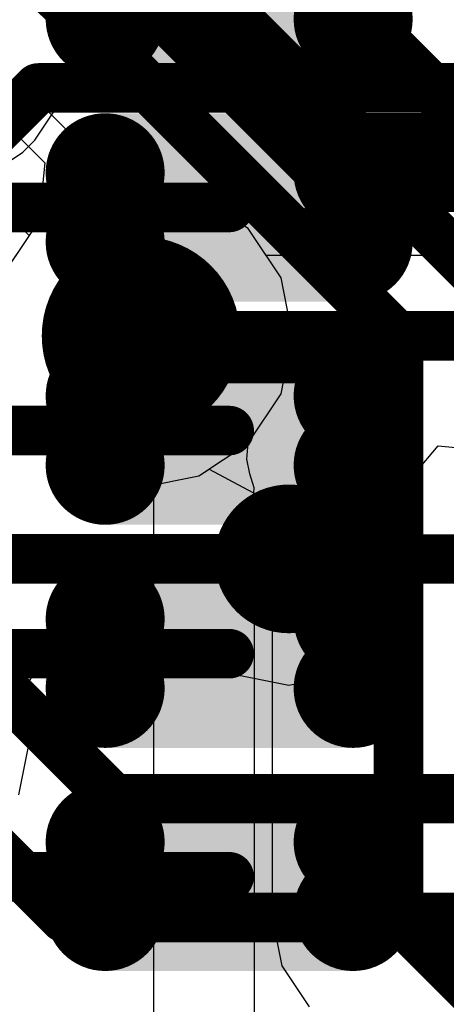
# Model space of a CAD drawing. Header units: millimetres. Extents: x -2 to 68, y -2 to 27.4.
# Tile 573 of 594: x 59.8 to 60.7, y 17.6 to 19.6. Entities that reach past the tile are written whole.
import ezdxf

# ---------------------------------------------------------------- set-up
doc = ezdxf.new("R2010")
doc.units = ezdxf.units.MM
for name, color, linetype in [('BottomLayer', 5, 'Continuous'), ('DrillGuide', 244, 'Continuous'), ('MidLayer1', 16, 'Continuous'), ('MidLayer2', 76, 'Continuous'), ('MidLayer3', 90, 'Continuous'), ('MidLayer4', 156, 'Continuous'), ('MidLayer5', 130, 'Continuous'), ('MidLayer6', 216, 'Continuous'), ('MidLayer7', 6, 'Continuous'), ('MidLayer8', 54, 'Continuous'), ('MultiLayer', 9, 'Continuous'), ('TopLayer', 1, 'Continuous'), ('TopPaste', 8, 'Continuous'), ('TopSolder', 216, 'Continuous'), ('ViaHoleLayer', 16, 'Continuous')]:
    doc.layers.add(name, color=color, linetype=linetype)

# ---------------------------------------------------------------- blocks, each defined once
blk = doc.blocks.new('LBEE5KL1DX_883_224')
at = {"layer": 'TopLayer', "const_width": 0.06999986}
for points in [[(0.3450005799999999, 2.26499928, 1), (0.4149979, 2.26499928, 1)], [(0.4850003, 2.26499928, 1), (0.55499762, 2.26499928, 1)], [(0.79500222, 2.26499928, 1), (0.8649995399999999, 2.26499928, 1)], [(0.9350019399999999, 2.26499928, 1), (1.00499926, 2.26499928, 1)], [(1.24500132, 2.26499928, 1), (1.31499864, 2.26499928, 1)], [(1.38500104, 2.26499928, 1), (1.45499836, 2.26499928, 1)], [(1.69500042, 2.26499928, 1), (1.76499774, 2.26499928, 1)], [(1.83500014, 2.26499928, 1), (1.90499746, 2.26499928, 1)], [(2.14500206, 2.26499928, 1), (2.21499938, 2.26499928, 1)], [(0.3450005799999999, 1.76500028, 1), (0.4149979, 1.76500028, 1)], [(0.4850003, 1.76500028, 1), (0.55499762, 1.76500028, 1)], [(0.79500222, 1.76500028, 1), (0.8649995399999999, 1.76500028, 1)], [(0.9350019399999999, 1.76500028, 1), (1.00499926, 1.76500028, 1)], [(1.24500132, 1.76500028, 1), (1.31499864, 1.76500028, 1)], [(1.38500104, 1.76500028, 1), (1.45499836, 1.76500028, 1)], [(1.69500042, 1.76500028, 1), (1.76499774, 1.76500028, 1)], [(1.83500014, 1.76500028, 1), (1.90499746, 1.76500028, 1)], [(2.14500206, 1.76500028, 1), (2.21499938, 1.76500028, 1)]]:
    blk.add_lwpolyline(points, format="xyb", close=True, dxfattribs=at)
at = {"layer": 'TopLayer'}
for points in [[(0.51999896, 1.69500042), (0.51999896, 2.33499914), (0.37999924, 1.69500042), (0.37999924, 2.33499914)], [(0.9700006, 1.69500042), (0.9700006, 2.33499914), (0.83000088, 1.69500042), (0.83000088, 2.33499914)], [(1.4199997, 1.69500042), (1.4199997, 2.33499914), (1.27999998, 1.69500042), (1.27999998, 2.33499914)], [(1.8699988, 1.69500042), (1.8699988, 2.33499914), (1.72999908, 1.69500042), (1.72999908, 2.33499914)], [(0.5899988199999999, 1.76500028), (0.5899988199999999, 2.26499928), (0.30999938, 1.76500028), (0.30999938, 2.26499928)], [(1.04000046, 1.76500028), (1.04000046, 2.26499928), (0.76000102, 1.76500028), (0.76000102, 2.26499928)], [(1.48999956, 1.76500028), (1.48999956, 2.26499928), (1.21000012, 1.76500028), (1.21000012, 2.26499928)], [(1.93999866, 1.76500028), (1.93999866, 2.26499928), (1.65999922, 1.76500028), (1.65999922, 2.26499928)], [(2.3900003, 1.76500028), (2.3900003, 2.26499928), (2.11000086, 1.76500028), (2.11000086, 2.26499928)]]:
    blk.add_solid(points, dxfattribs=at)
at = {"layer": 'TopPaste', "const_width": 0.06999986}
for points in [[(0.3450005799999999, 2.26499928, 1), (0.4149979, 2.26499928, 1)], [(0.4850003, 2.26499928, 1), (0.55499762, 2.26499928, 1)], [(0.79500222, 2.26499928, 1), (0.8649995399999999, 2.26499928, 1)], [(0.9350019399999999, 2.26499928, 1), (1.00499926, 2.26499928, 1)], [(1.24500132, 2.26499928, 1), (1.31499864, 2.26499928, 1)], [(1.38500104, 2.26499928, 1), (1.45499836, 2.26499928, 1)], [(1.69500042, 2.26499928, 1), (1.76499774, 2.26499928, 1)], [(1.83500014, 2.26499928, 1), (1.90499746, 2.26499928, 1)], [(2.14500206, 2.26499928, 1), (2.21499938, 2.26499928, 1)], [(0.3450005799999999, 1.76500028, 1), (0.4149979, 1.76500028, 1)], [(0.4850003, 1.76500028, 1), (0.55499762, 1.76500028, 1)], [(0.79500222, 1.76500028, 1), (0.8649995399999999, 1.76500028, 1)], [(0.9350019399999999, 1.76500028, 1), (1.00499926, 1.76500028, 1)], [(1.24500132, 1.76500028, 1), (1.31499864, 1.76500028, 1)], [(1.38500104, 1.76500028, 1), (1.45499836, 1.76500028, 1)], [(1.69500042, 1.76500028, 1), (1.76499774, 1.76500028, 1)], [(1.83500014, 1.76500028, 1), (1.90499746, 1.76500028, 1)], [(2.14500206, 1.76500028, 1), (2.21499938, 1.76500028, 1)]]:
    blk.add_lwpolyline(points, format="xyb", close=True, dxfattribs=at)
at = {"layer": 'TopPaste'}
for points in [[(0.51999896, 1.69500042), (0.51999896, 2.33499914), (0.37999924, 1.69500042), (0.37999924, 2.33499914)], [(0.9700006, 1.69500042), (0.9700006, 2.33499914), (0.83000088, 1.69500042), (0.83000088, 2.33499914)], [(1.4199997, 1.69500042), (1.4199997, 2.33499914), (1.27999998, 1.69500042), (1.27999998, 2.33499914)], [(1.8699988, 1.69500042), (1.8699988, 2.33499914), (1.72999908, 1.69500042), (1.72999908, 2.33499914)], [(0.5899988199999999, 1.76500028), (0.5899988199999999, 2.26499928), (0.30999938, 1.76500028), (0.30999938, 2.26499928)], [(1.04000046, 1.76500028), (1.04000046, 2.26499928), (0.76000102, 1.76500028), (0.76000102, 2.26499928)], [(1.48999956, 1.76500028), (1.48999956, 2.26499928), (1.21000012, 1.76500028), (1.21000012, 2.26499928)], [(1.93999866, 1.76500028), (1.93999866, 2.26499928), (1.65999922, 1.76500028), (1.65999922, 2.26499928)], [(2.3900003, 1.76500028), (2.3900003, 2.26499928), (2.11000086, 1.76500028), (2.11000086, 2.26499928)]]:
    blk.add_solid(points, dxfattribs=at)
at = {"layer": 'TopSolder', "const_width": 0.11999976}
for points in [[(0.31999936, 2.26499928, 1), (0.43999912, 2.26499928, 1)], [(0.4599990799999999, 2.26499928, 1), (0.57999884, 2.26499928, 1)], [(0.770001, 2.26499928, 1), (0.89000076, 2.26499928, 1)], [(0.9100007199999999, 2.26499928, 1), (1.03000048, 2.26499928, 1)], [(1.2200001, 2.26499928, 1), (1.33999986, 2.26499928, 1)], [(1.35999982, 2.26499928, 1), (1.47999958, 2.26499928, 1)], [(1.6699992, 2.26499928, 1), (1.78999896, 2.26499928, 1)], [(1.80999892, 2.26499928, 1), (1.92999868, 2.26499928, 1)], [(2.12000084, 2.26499928, 1), (2.2400006, 2.26499928, 1)], [(0.31999936, 1.76500028, 1), (0.43999912, 1.76500028, 1)], [(0.4599990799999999, 1.76500028, 1), (0.57999884, 1.76500028, 1)], [(0.770001, 1.76500028, 1), (0.89000076, 1.76500028, 1)], [(0.9100007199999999, 1.76500028, 1), (1.03000048, 1.76500028, 1)], [(1.2200001, 1.76500028, 1), (1.33999986, 1.76500028, 1)], [(1.35999982, 1.76500028, 1), (1.47999958, 1.76500028, 1)], [(1.6699992, 1.76500028, 1), (1.78999896, 1.76500028, 1)], [(1.80999892, 1.76500028, 1), (1.92999868, 1.76500028, 1)], [(2.12000084, 1.76500028, 1), (2.2400006, 1.76500028, 1)]]:
    blk.add_lwpolyline(points, format="xyb", close=True, dxfattribs=at)
at = {"layer": 'TopSolder'}
for points in [[(0.51999896, 1.64500052), (0.51999896, 2.38499904), (0.37999924, 1.64500052), (0.37999924, 2.38499904)], [(0.9700006, 1.64500052), (0.9700006, 2.38499904), (0.83000088, 1.64500052), (0.83000088, 2.38499904)], [(1.4199997, 1.64500052), (1.4199997, 2.38499904), (1.27999998, 1.64500052), (1.27999998, 2.38499904)], [(1.8699988, 1.64500052), (1.8699988, 2.38499904), (1.72999908, 1.64500052), (1.72999908, 2.38499904)], [(0.6399987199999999, 1.76500028), (0.6399987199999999, 2.26499928), (0.25999948, 1.76500028), (0.25999948, 2.26499928)], [(1.09000036, 1.76500028), (1.09000036, 2.26499928), (0.7100011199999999, 1.76500028), (0.7100011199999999, 2.26499928)], [(1.53999946, 1.76500028), (1.53999946, 2.26499928), (1.16000022, 1.76500028), (1.16000022, 2.26499928)], [(1.98999856, 1.76500028), (1.98999856, 2.26499928), (1.60999932, 1.76500028), (1.60999932, 2.26499928)], [(2.4400002, 1.76500028), (2.4400002, 2.26499928), (2.06000096, 1.76500028), (2.06000096, 2.26499928)]]:
    blk.add_solid(points, dxfattribs=at)

msp = doc.modelspace()

# ---------------------------------------------------------------- linework, layer by layer
at = {"layer": 'BottomLayer'}
for points, const_width in [([(59.85000476, 19.935317), (60.48532226, 19.2999995)], 0.1999996), ([(60.48532226, 19.2999995), (61.61499995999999, 19.2999995)], 0.1999996), ([(60.37100448, 18.5005472), (60.3712788, 18.50027288)], 0.0999998), ([(60.3712788, 18.50027288), (61.61472818, 18.50027288)], 0.0999998)]:
    msp.add_lwpolyline(points, dxfattribs=dict(at, const_width=const_width))
for points, const_width in [([(60.43532236, 19.2999995, 1), (60.53532215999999, 19.2999995, 1)], 0.0999998), ([(60.43532236, 19.2999995, 1), (60.53532215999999, 19.2999995, 1)], 0.0999998), ([(60.29600589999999, 18.5005472, 1), (60.44600306, 18.5005472, 1)], 0.1499997), ([(60.3460058, 18.5005472, 1), (60.39600316, 18.5005472, 1)], 0.0499999), ([(60.34628012, 18.50027288, 1), (60.39627748, 18.50027288, 1)], 0.0499999), ([(60.34628012, 18.50027288, 1), (60.39627748, 18.50027288, 1)], 0.0499999)]:
    msp.add_lwpolyline(points, format="xyb", close=True, dxfattribs=dict(at, const_width=const_width))
at = {"layer": 'DrillGuide'}
for points, const_width in [([(60.02262061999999, 18.95039136, 1), (60.12262042, 18.95039136, 1)], 0.0999998), ([(60.3460058, 18.5005472, 1), (60.39600316, 18.5005472, 1)], 0.0499999)]:
    msp.add_lwpolyline(points, format="xyb", close=True, dxfattribs=dict(at, const_width=const_width))
at = {"layer": 'MidLayer1'}
for p, q in [((60.07262052, 19.25626832), (59.95556716, 19.23298414)), ((60.18967388, 19.23298414), (60.07262052, 19.25626832)), ((59.95556716, 19.23298414), (59.8563319, 19.16667998)), ((60.28890914, 19.16667998), (60.18967388, 19.23298414)), ((59.8563319, 19.16667998), (59.79002774, 19.06744472)), ((60.3552133, 19.06744472), (60.28890914, 19.16667998)), ((60.37849748, 18.95039136), (60.3552133, 19.06744472)), ((60.3552133, 18.833338), (60.37849748, 18.95039136)), ((59.79002774, 18.833338), (59.8563319, 18.73410274)), ((60.28890914, 18.73410274), (60.3552133, 18.833338)), ((59.8563319, 18.73410274), (59.95556716, 18.66779858)), ((60.18967388, 18.66779858), (60.28890914, 18.73410274)), ((59.95556716, 18.66779858), (60.07262052, 18.6445144)), ((60.07262052, 18.6445144), (60.18967388, 18.66779858))]:
    msp.add_line(p, q, dxfattribs=at)
at = {"layer": 'MidLayer1', "const_width": 0.1999996}
msp.add_lwpolyline([(59.97262072, 18.95039136, 1), (60.17262031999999, 18.95039136, 1)], format="xyb", close=True, dxfattribs=at)
at = {"layer": 'MidLayer2'}
for p, q in [((59.75062725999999, 19.42756338), (59.87857722, 19.29961342)), ((59.87857722, 19.29961342), (59.86612614, 19.17322556)), ((59.8563319, 19.16667998), (59.79002774, 19.06744472)), ((59.86612614, 19.17322556), (59.8563319, 19.16667998)), ((59.79002774, 18.833338), (59.8563319, 18.73410274)), ((59.8563319, 18.73410274), (59.95556716, 18.66779858)), ((59.95556716, 18.66779858), (60.07262052, 18.6445144)), ((60.07262052, 18.6445144), (60.18967388, 18.66779858)), ((60.18967388, 18.66779858), (60.21007261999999, 18.68142822)), ((60.21007261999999, 18.68142822), (60.33707262, 18.61354164)), ((60.33707262, 18.61354164), (60.33707262, 17.77702058)), ((60.33707262, 17.77702058), (60.35647568, 17.67947442)), ((60.35647568, 17.67947442), (60.41173084, 17.59678218))]:
    msp.add_line(p, q, dxfattribs=at)
at = {"layer": 'MidLayer2', "const_width": 0.0999998}
for points in [[(60.28561476, 19.82334364), (61.04701531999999, 19.06194308)], [(60.08246556, 19.73904358), (60.79196884, 19.0295403)], [(59.87932144, 19.659346), (60.59196924, 18.9466982)], [(60.59196924, 17.77702058), (60.59196924, 18.9466982)], [(60.59196924, 17.77702058), (61.50959503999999, 16.85939478)]]:
    msp.add_lwpolyline(points, dxfattribs=at)
at = {"layer": 'MidLayer2'}
for points, const_width in [([(59.97262072, 18.95039136, 1), (60.17262031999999, 18.95039136, 1)], 0.1999996), ([(60.56697055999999, 18.9466982, 1), (60.61696791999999, 18.9466982, 1)], 0.0499999), ([(60.56697055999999, 18.9466982, 1), (60.61696791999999, 18.9466982, 1)], 0.0499999), ([(60.56697055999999, 17.77702058, 1), (60.61696791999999, 17.77702058, 1)], 0.0499999), ([(60.56697055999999, 17.77702058, 1), (60.61696791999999, 17.77702058, 1)], 0.0499999)]:
    msp.add_lwpolyline(points, format="xyb", close=True, dxfattribs=dict(at, const_width=const_width))
at = {"layer": 'MidLayer3', "const_width": 0.0999998}
for points in [[(59.22313021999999, 18.80800404), (59.86551653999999, 19.45039036)], [(59.86551653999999, 19.45039036), (60.94960886, 19.45039036)], [(60.07262052, 18.95039136), (60.11863261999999, 18.90437926)], [(60.11863261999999, 18.90437926), (60.42261982, 18.90437926)], [(60.42261982, 18.90437926), (60.51499962, 18.81199946)], [(60.51499962, 18.58499966), (60.51499962, 18.81199946)], [(60.43099927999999, 18.50099932), (60.51499962, 18.58499966)], [(59.7271221, 18.50099932), (60.43099927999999, 18.50099932)], [(59.681999, 18.35198006), (60.01697928, 18.01699978)], [(59.38669606, 18.30790344), (59.91757892, 17.77702058)], [(60.01697928, 18.01699978), (60.87038118, 18.01699978)], [(59.91757892, 17.77702058), (60.77098082, 17.77702058)]]:
    msp.add_lwpolyline(points, dxfattribs=at)
at = {"layer": 'MidLayer3'}
for points, const_width in [([(59.84051785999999, 19.45039036, 1), (59.89051521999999, 19.45039036, 1)], 0.0499999), ([(59.84051785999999, 19.45039036, 1), (59.89051521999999, 19.45039036, 1)], 0.0499999), ([(59.97262072, 18.95039136, 1), (60.17262031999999, 18.95039136, 1)], 0.1999996), ([(60.04762184, 18.95039136, 1), (60.0976192, 18.95039136, 1)], 0.0499999), ([(60.09363393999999, 18.90437926, 1), (60.14363129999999, 18.90437926, 1)], 0.0499999), ([(60.09363393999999, 18.90437926, 1), (60.14363129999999, 18.90437926, 1)], 0.0499999), ([(60.39762113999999, 18.90437926, 1), (60.4476185, 18.90437926, 1)], 0.0499999), ([(60.39762113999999, 18.90437926, 1), (60.4476185, 18.90437926, 1)], 0.0499999), ([(60.49000094, 18.81199946, 1), (60.5399983, 18.81199946, 1)], 0.0499999), ([(60.49000094, 18.81199946, 1), (60.5399983, 18.81199946, 1)], 0.0499999), ([(60.49000094, 18.58499966, 1), (60.5399983, 18.58499966, 1)], 0.0499999), ([(60.49000094, 18.58499966, 1), (60.5399983, 18.58499966, 1)], 0.0499999), ([(60.40600059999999, 18.50099932, 1), (60.45599795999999, 18.50099932, 1)], 0.0499999), ([(60.40600059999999, 18.50099932, 1), (60.45599795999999, 18.50099932, 1)], 0.0499999), ([(59.9919806, 18.01699978, 1), (60.04197796, 18.01699978, 1)], 0.0499999), ([(59.9919806, 18.01699978, 1), (60.04197796, 18.01699978, 1)], 0.0499999), ([(59.89258024, 17.77702058, 1), (59.9425776, 17.77702058, 1)], 0.0499999), ([(59.89258024, 17.77702058, 1), (59.9425776, 17.77702058, 1)], 0.0499999)]:
    msp.add_lwpolyline(points, format="xyb", close=True, dxfattribs=dict(at, const_width=const_width))
at = {"layer": 'MidLayer4'}
for p, q in [((59.9330399, 19.52500794), (59.91363684, 19.6225541)), ((59.91363684, 19.42746432), (59.9330399, 19.52500794)), ((59.85838167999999, 19.34476954), (59.91363684, 19.42746432)), ((59.834272, 19.32065986), (59.85838167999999, 19.34476954)), ((59.75157975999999, 19.2654047), (59.834272, 19.32065986)), ((60.07262052, 19.25626832), (59.95556716, 19.23298414)), ((60.18967388, 19.23298414), (60.07262052, 19.25626832)), ((59.95556716, 19.23298414), (59.8563319, 19.16667998)), ((60.28890914, 19.16667998), (60.18967388, 19.23298414)), ((59.8563319, 19.16667998), (59.79002774, 19.06744472)), ((60.32494158, 19.1127507), (60.28890914, 19.16667998)), ((60.75460798, 19.1127507), (60.32494158, 19.1127507)), ((60.62575124, 18.67345516), (60.67201988, 18.72862904)), ((60.67201988, 18.72862904), (60.72143812, 18.72388432)), ((60.60649804, 18.59808828), (60.62575124, 18.67345516)), ((60.62590109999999, 18.5005472), (60.60649804, 18.59808828)), ((60.60649804, 18.40300358), (60.62590109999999, 18.5005472)), ((60.55124288, 18.3203088), (60.60649804, 18.40300358)), ((59.82845793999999, 18.22271692), (59.89996656, 18.33818786)), ((59.89996656, 18.33818786), (60.17882046, 18.33818786)), ((60.17882046, 18.33818786), (60.19076608, 18.3203088)), ((60.19076608, 18.3203088), (60.27346085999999, 18.26505364)), ((60.46854809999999, 18.26505364), (60.55124288, 18.3203088)), ((60.27346085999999, 18.26505364), (60.37100448, 18.24565058)), ((60.37100448, 18.24565058), (60.46854809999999, 18.26505364)), ((59.82815822, 18.21118786), (59.82845793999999, 18.22271692)), ((59.84589758, 18.12200084), (59.82815822, 18.21118786)), ((59.82649452, 18.02445722), (59.84589758, 18.12200084))]:
    msp.add_line(p, q, dxfattribs=at)
for points, const_width in [([(59.97262072, 18.95039136, 1), (60.17262031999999, 18.95039136, 1)], 0.1999996), ([(60.04762184, 18.95039136, 1), (60.0976192, 18.95039136, 1)], 0.0499999), ([(60.29600589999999, 18.5005472, 1), (60.44600306, 18.5005472, 1)], 0.1499997), ([(60.3460058, 18.5005472, 1), (60.39600316, 18.5005472, 1)], 0.0499999)]:
    msp.add_lwpolyline(points, format="xyb", close=True, dxfattribs=dict(at, const_width=const_width))
at = {"layer": 'MidLayer4', "const_width": 0.0999998}
for points in [[(60.07262052, 18.95039136), (60.75460798, 18.95039136)], [(59.54528603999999, 18.5005472), (60.37100448, 18.5005472)]]:
    msp.add_lwpolyline(points, dxfattribs=at)
at = {"layer": 'MidLayer5'}
for p, q in [((60.07262052, 19.25626832), (59.95556716, 19.23298414)), ((60.18967388, 19.23298414), (60.07262052, 19.25626832)), ((59.95556716, 19.23298414), (59.8563319, 19.16667998)), ((60.28890914, 19.16667998), (60.18967388, 19.23298414)), ((59.8563319, 19.16667998), (59.79002774, 19.06744472)), ((60.3552133, 19.06744472), (60.28890914, 19.16667998)), ((60.37849748, 18.95039136), (60.3552133, 19.06744472)), ((60.3552133, 18.833338), (60.37849748, 18.95039136)), ((59.79002774, 18.833338), (59.8563319, 18.73410274)), ((60.28890914, 18.73410274), (60.3552133, 18.833338)), ((59.8563319, 18.73410274), (59.95556716, 18.66779858)), ((60.18967388, 18.66779858), (60.28890914, 18.73410274)), ((59.95556716, 18.66779858), (60.07262052, 18.6445144)), ((60.07262052, 18.6445144), (60.18967388, 18.66779858))]:
    msp.add_line(p, q, dxfattribs=at)
at = {"layer": 'MidLayer5', "const_width": 0.1999996}
msp.add_lwpolyline([(59.97262072, 18.95039136, 1), (60.17262031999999, 18.95039136, 1)], format="xyb", close=True, dxfattribs=at)
at = {"layer": 'MidLayer6'}
for p, q in [((60.07262052, 19.25626832), (59.95556716, 19.23298414)), ((60.18967388, 19.23298414), (60.07262052, 19.25626832)), ((59.95556716, 19.23298414), (59.8563319, 19.16667998)), ((60.28890914, 19.16667998), (60.18967388, 19.23298414)), ((59.8563319, 19.16667998), (59.79002774, 19.06744472)), ((60.3552133, 19.06744472), (60.28890914, 19.16667998)), ((60.37849748, 18.95039136), (60.3552133, 19.06744472)), ((60.3552133, 18.833338), (60.37849748, 18.95039136)), ((59.79002774, 18.833338), (59.8563319, 18.73410274)), ((60.28890914, 18.73410274), (60.3552133, 18.833338)), ((59.8563319, 18.73410274), (59.95556716, 18.66779858)), ((60.18967388, 18.66779858), (60.28890914, 18.73410274)), ((59.95556716, 18.66779858), (60.07262052, 18.6445144)), ((60.07262052, 18.6445144), (60.18967388, 18.66779858))]:
    msp.add_line(p, q, dxfattribs=at)
at = {"layer": 'MidLayer6', "const_width": 0.1999996}
msp.add_lwpolyline([(59.97262072, 18.95039136, 1), (60.17262031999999, 18.95039136, 1)], format="xyb", close=True, dxfattribs=at)
at = {"layer": 'MidLayer7'}
for p, q in [((60.07262052, 19.25626832), (59.95556716, 19.23298414)), ((60.07262052, 19.25626832), (59.95556716, 19.23298414)), ((60.18967388, 19.23298414), (60.07262052, 19.25626832)), ((60.18967388, 19.23298414), (60.07262052, 19.25626832)), ((59.95556716, 19.23298414), (59.8563319, 19.16667998)), ((59.95556716, 19.23298414), (59.8563319, 19.16667998)), ((60.28890914, 19.16667998), (60.18967388, 19.23298414)), ((60.28890914, 19.16667998), (60.18967388, 19.23298414)), ((59.8563319, 19.16667998), (59.79002774, 19.06744472)), ((59.8563319, 19.16667998), (59.79002774, 19.06744472)), ((60.3552133, 19.06744472), (60.28890914, 19.16667998)), ((60.3552133, 19.06744472), (60.28890914, 19.16667998)), ((60.37849748, 18.95039136), (60.3552133, 19.06744472)), ((60.37849748, 18.95039136), (60.3552133, 19.06744472)), ((60.3552133, 18.833338), (60.37849748, 18.95039136)), ((60.3552133, 18.833338), (60.37849748, 18.95039136)), ((59.79002774, 18.833338), (59.8563319, 18.73410274)), ((59.79002774, 18.833338), (59.8563319, 18.73410274)), ((60.28890914, 18.73410274), (60.3552133, 18.833338)), ((60.28890914, 18.73410274), (60.3552133, 18.833338)), ((59.8563319, 18.73410274), (59.95556716, 18.66779858)), ((59.8563319, 18.73410274), (59.95556716, 18.66779858)), ((60.18967388, 18.66779858), (60.28890914, 18.73410274)), ((60.18967388, 18.66779858), (60.28890914, 18.73410274)), ((59.95556716, 18.66779858), (60.07262052, 18.6445144)), ((59.95556716, 18.66779858), (60.07262052, 18.6445144)), ((60.07262052, 18.6445144), (60.18967388, 18.66779858)), ((60.07262052, 18.6445144), (60.18967388, 18.66779858))]:
    msp.add_line(p, q, dxfattribs=at)
at = {"layer": 'MidLayer7', "const_width": 0.1999996}
msp.add_lwpolyline([(59.97262072, 18.95039136, 1), (60.17262031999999, 18.95039136, 1)], format="xyb", close=True, dxfattribs=at)
at = {"layer": 'MidLayer8'}
for p, q in [((59.84163545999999, 19.44535608), (59.81520929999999, 19.45948102)), ((59.84805404, 19.43753288), (59.84163545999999, 19.44535608)), ((59.85646143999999, 19.43191694), (59.84805404, 19.43753288)), ((59.99130496, 19.29707596), (59.85646143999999, 19.43191694)), ((59.71227072, 19.28772368), (59.84711424, 19.1528827)), ((60.00246064, 19.28038308), (59.99130496, 19.29707596)), ((60.01666685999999, 19.26617686), (60.00246064, 19.28038308)), ((60.02435544, 19.24761708), (60.01666685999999, 19.26617686)), ((60.02491423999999, 19.24677888), (60.02435544, 19.24761708)), ((60.07262052, 19.25626832), (60.02491423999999, 19.24677888)), ((60.18967388, 19.23298414), (60.07262052, 19.25626832)), ((60.28890914, 19.16667998), (60.18967388, 19.23298414)), ((60.3552133, 19.06744472), (60.28890914, 19.16667998)), ((59.84711424, 19.1528827), (59.79002774, 19.06744472)), ((60.37849748, 18.95039136), (60.3552133, 19.06744472)), ((60.3552133, 18.833338), (60.37849748, 18.95039136)), ((59.79002774, 18.833338), (59.8563319, 18.73410274)), ((60.28890914, 18.73410528), (60.3552133, 18.833338)), ((59.8563319, 18.73410274), (59.95556716, 18.66779858)), ((60.28639454, 18.70172028), (60.28890914, 18.73410528)), ((60.29223653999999, 18.67235026), (60.28639454, 18.70172028)), ((59.95556716, 18.66779858), (60.07261798, 18.6445144)), ((60.30093604, 18.6436762), (60.29223653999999, 18.67235026)), ((60.07261798, 18.6445144), (60.09799766, 18.6236864)), ((60.2999429, 18.63360256), (60.30093604, 18.6436762)), ((60.30191648, 18.6236864), (60.2999429, 18.63360256)), ((60.09799766, 18.6236864), (60.09799766, 14.04462266)), ((60.30191648, 17.30294482), (60.30191648, 18.6236864))]:
    msp.add_line(p, q, dxfattribs=at)
at = {"layer": 'MidLayer8', "const_width": 0.1999996}
msp.add_lwpolyline([(59.97262072, 18.95039136, 1), (60.17262031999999, 18.95039136, 1)], format="xyb", close=True, dxfattribs=at)
at = {"layer": 'MultiLayer'}
for points, const_width in [([(59.97262072, 18.95039136, 1), (60.17262031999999, 18.95039136, 1)], 0.1999996), ([(60.29600589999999, 18.5005472, 1), (60.44600306, 18.5005472, 1)], 0.1499997)]:
    msp.add_lwpolyline(points, format="xyb", close=True, dxfattribs=dict(at, const_width=const_width))
at = {"layer": 'TopLayer', "const_width": 0.0999998}
for points in [[(59.74506466, 19.20934436), (60.25048402, 19.20934436)], [(59.72206749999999, 18.75934526), (60.25048402, 18.75934526)], [(59.74038344, 18.30934616), (60.25048402, 18.30934616)], [(59.7254965, 17.85934452), (60.25048402, 17.85934452)]]:
    msp.add_lwpolyline(points, dxfattribs=at)
at = {"layer": 'TopLayer', "const_width": 0.0499999}
for points in [[(60.22548534, 19.20934436, 1), (60.2754827, 19.20934436, 1)], [(60.22548534, 18.75934526, 1), (60.2754827, 18.75934526, 1)], [(60.22548534, 18.30934616, 1), (60.2754827, 18.30934616, 1)], [(60.22548534, 17.85934452, 1), (60.2754827, 17.85934452, 1)]]:
    msp.add_lwpolyline(points, format="xyb", close=True, dxfattribs=at)
at = {"layer": 'ViaHoleLayer'}
for points, const_width in [([(60.02262061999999, 18.95039136, 1), (60.12262042, 18.95039136, 1)], 0.0999998), ([(60.3460058, 18.5005472, 1), (60.39600316, 18.5005472, 1)], 0.0499999)]:
    msp.add_lwpolyline(points, format="xyb", close=True, dxfattribs=dict(at, const_width=const_width))

# ---------------------------------------------------------------- block references
at = {"rotation": 90}
msp.add_blockref('LBEE5KL1DX_883_224', (62.2654838, 17.40934542), dxfattribs=at)

doc.saveas('drawing.dxf')
